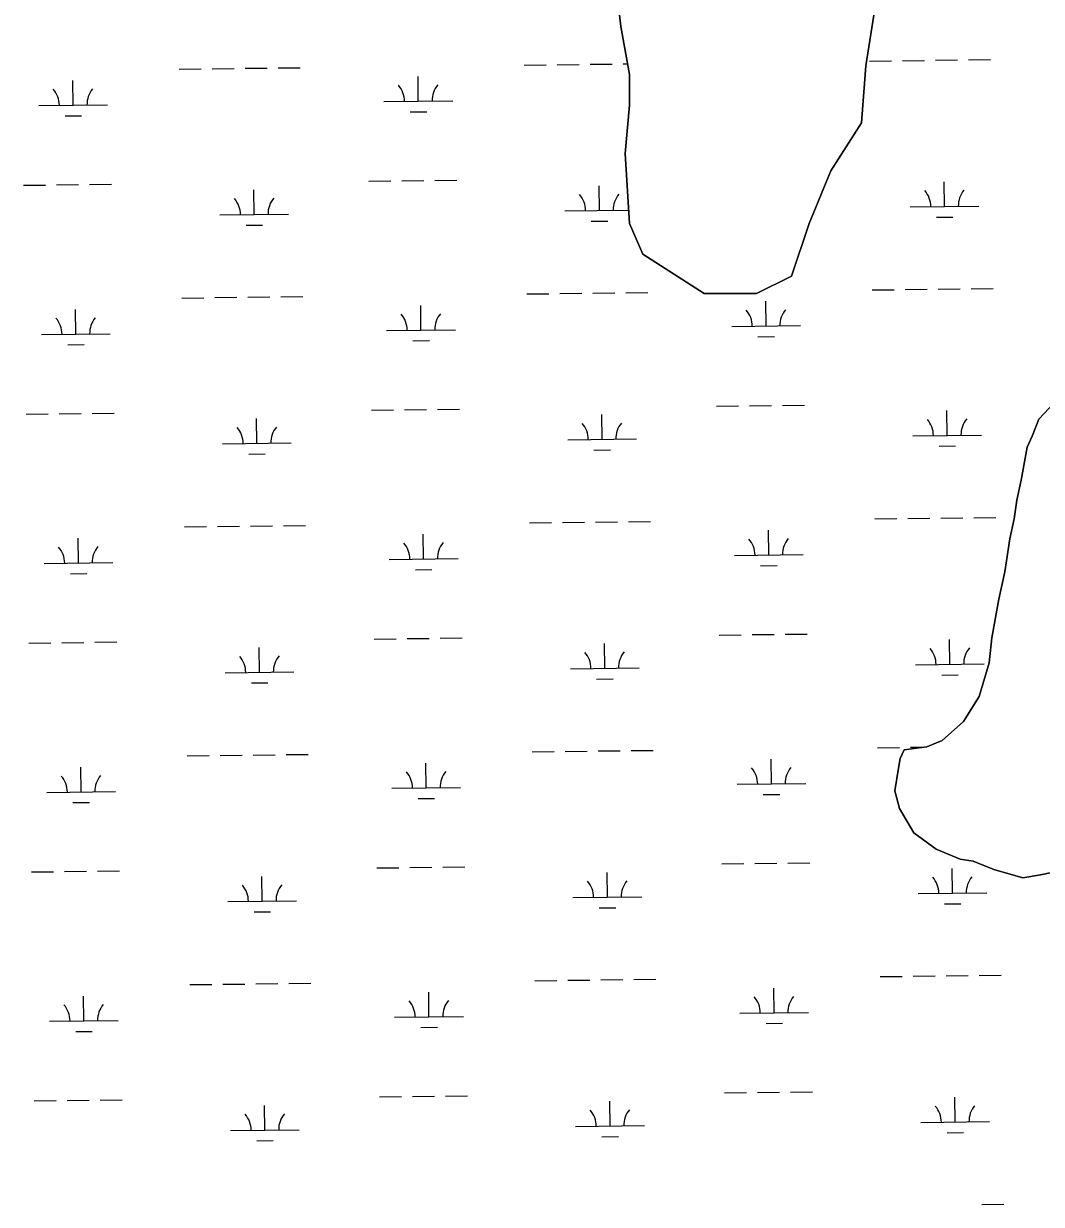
# Model space of a CAD drawing. Extents: x 3684037 to 3722149, y 433263 to 459021.
# Drawn here: x 3700688 to 3702168, y 440387 to 442103 of the extents above; entities that cross this region are included whole.
import ezdxf

# ---------------------------------------------------------------- set-up
doc = ezdxf.new("R2010")
doc.units = 0
doc.layers.add('V-TOPO-SHOR', color=7, linetype='Continuous')
doc.layers.add('V-WETL-SWMP', color=7, linetype='Continuous')

msp = doc.modelspace()

# ---------------------------------------------------------------- linework, layer by layer
at = {"layer": 'V-TOPO-SHOR'}
for points in [[(3701537.6, 442265.1), (3701556.7, 442099.5), (3701569.4, 442029.5), (3701569.4, 441984.9), (3701563, 441914.9), (3701569.4, 441813), (3701588.5, 441768.5), (3701677.6, 441711.2), (3701753.9, 441711.2), (3701804.8, 441736.6), (3701830.3, 441813), (3701862.1, 441889.4), (3701906.6, 441959.5), (3701913, 442042.2), (3701925.7, 442125)], [(3702194, 441559.9), (3702164.3, 441528.6), (3702154.7, 441504.1), (3702147.4, 441487.8), (3702138.7, 441439.9), (3702132.5, 441410.7), (3702128.6, 441383.8), (3702122.4, 441354.5), (3702114.8, 441306.6), (3702106.1, 441266.8), (3702096.1, 441210.7), (3702092.1, 441174.4), (3702077.5, 441125.4), (3702054.8, 441089.4), (3702024, 441061.6), (3702001.6, 441052.5), (3701968.7, 441048.2), (3701962.7, 441035.4), (3701960.2, 441021.4), (3701955.1, 440988.6), (3701961.8, 440962.7)], [(3701961.8, 440962.7), (3701982.5, 440927.3), (3702015, 440903.5), (3702050, 440889), (3702068.7, 440886.5), (3702099, 440874.4), (3702141.1, 440862.2), (3702166.9, 440866.5), (3702199.8, 440873.2)]]:
    msp.add_lwpolyline(points, dxfattribs=at)
at = {"layer": 'V-WETL-SWMP'}
for p, q in [((3700914.2, 442037.4), (3700946.2, 442037.8)), ((3700962.2, 442037.9), (3700994.2, 442038.3)), ((3701010.2, 442038.5), (3701042.2, 442038.9)), ((3701058.2, 442039.1), (3701090.2, 442039.4)), ((3701416.1, 442043.2), (3701448.1, 442043.6)), ((3701464.1, 442043.8), (3701496.1, 442044.2)), ((3701512.1, 442044.3), (3701544.1, 442044.7)), ((3701560.1, 442044.9), (3701566.6, 442045)), ((3701918, 442049.1), (3701950, 442049.4)), ((3701966, 442049.6), (3701998, 442050)), ((3702014, 442050.2), (3702046, 442050.6)), ((3702062, 442050.7), (3702094, 442051.1)), ((3700760.2, 441984.8), (3700759.8, 442020.8)), ((3701262.1, 441990.7), (3701261.7, 442026.7)), ((3700710.3, 441984.3), (3700810.2, 441985.4)), ((3701212.1, 441990.1), (3701312.1, 441991.3)), ((3700748.4, 441969.3), (3700772.4, 441969.6)), ((3701250.3, 441975.1), (3701274.3, 441975.4)), ((3700688.2, 441868.6), (3700720.2, 441868.9)), ((3700736.2, 441869.1), (3700768.2, 441869.5)), ((3700784.2, 441869.7), (3700816.2, 441870.1)), ((3701190.1, 441874.4), (3701222.1, 441874.8)), ((3701238.1, 441875), (3701270.1, 441875.3)), ((3701286.1, 441875.5), (3701318.1, 441875.9)), ((3701525.4, 441831.9), (3701525, 441867.9)), ((3702027.3, 441837.7), (3702026.9, 441873.7)), ((3701023.5, 441826), (3701023.1, 441862)), ((3701475.4, 441831.3), (3701568.2, 441832.4)), ((3701977.3, 441837.1), (3702077.3, 441838.3)), ((3700973.6, 441825.5), (3701073.5, 441826.6)), ((3701513.6, 441816.3), (3701537.6, 441816.6)), ((3702015.5, 441822.2), (3702039.5, 441822.4)), ((3701011.7, 441810.5), (3701035.7, 441810.7)), ((3701420, 441710.6), (3701452, 441710.9)), ((3701468, 441711.1), (3701500, 441711.5)), ((3701516, 441711.7), (3701548, 441712.1)), ((3701564, 441712.2), (3701596, 441712.6)), ((3701921.9, 441716.4), (3701953.9, 441716.8)), ((3701969.9, 441717), (3702001.9, 441717.3)), ((3702017.9, 441717.5), (3702049.8, 441717.9)), ((3702065.8, 441718.1), (3702097.8, 441718.5)), ((3700918.1, 441704.7), (3700950.1, 441705.1)), ((3700966.1, 441705.3), (3700998.1, 441705.7)), ((3701014.1, 441705.9), (3701046.1, 441706.2)), ((3701062.1, 441706.4), (3701094.1, 441706.8)), ((3701266, 441658), (3701265.6, 441694)), ((3701767.9, 441663.9), (3701767.4, 441699.9)), ((3700764.1, 441652.2), (3700763.7, 441688.2)), ((3701717.9, 441663.3), (3701817.9, 441664.5)), ((3700714.1, 441651.6), (3700814.1, 441652.8)), ((3701216, 441657.5), (3701316, 441658.6)), ((3701254.2, 441642.5), (3701278.2, 441642.7)), ((3701756, 441648.3), (3701780, 441648.6)), ((3700752.3, 441636.6), (3700776.3, 441636.9)), ((3701193.9, 441541.8), (3701225.9, 441542.1)), ((3701241.9, 441542.3), (3701273.9, 441542.7)), ((3701289.9, 441542.9), (3701321.9, 441543.2)), ((3701695.8, 441547.6), (3701727.8, 441548)), ((3701743.8, 441548.2), (3701775.8, 441548.5)), ((3701791.8, 441548.7), (3701823.8, 441549.1)), ((3702031.2, 441505.1), (3702030.7, 441541.1)), ((3700692.1, 441535.9), (3700724.1, 441536.3)), ((3700740.1, 441536.5), (3700772.1, 441536.8)), ((3700788.1, 441537), (3700820, 441537.4)), ((3701027.4, 441493.4), (3701027, 441529.4)), ((3701529.3, 441499.2), (3701528.9, 441535.2)), ((3701981.2, 441504.5), (3702081.2, 441505.6)), ((3700977.4, 441492.8), (3701077.4, 441494)), ((3701479.3, 441498.6), (3701579.3, 441499.8)), ((3702019.3, 441489.5), (3702043.3, 441489.8)), ((3701015.6, 441477.8), (3701039.6, 441478.1)), ((3701517.5, 441483.7), (3701541.5, 441483.9)), ((3701973.7, 441384.3), (3702005.7, 441384.7)), ((3702021.7, 441384.9), (3702053.7, 441385.3)), ((3702069.7, 441385.4), (3702101.7, 441385.8)), ((3700922, 441372.1), (3700954, 441372.5)), ((3700970, 441372.6), (3701002, 441373)), ((3701018, 441373.2), (3701050, 441373.6)), ((3701066, 441373.8), (3701098, 441374.1)), ((3701423.9, 441377.9), (3701455.9, 441378.3)), ((3701471.9, 441378.5), (3701503.8, 441378.9)), ((3701519.8, 441379), (3701551.8, 441379.4)), ((3701567.8, 441379.6), (3701599.8, 441380)), ((3701771.7, 441331.2), (3701771.3, 441367.2)), ((3701925.7, 441383.8), (3701957.7, 441384.1)), ((3700768, 441319.5), (3700767.6, 441355.5)), ((3701269.9, 441325.4), (3701269.4, 441361.4)), ((3700718, 441319), (3700818, 441320.1)), ((3701219.9, 441324.8), (3701319.9, 441326)), ((3701721.7, 441330.6), (3701821.7, 441331.8)), ((3701759.9, 441315.7), (3701783.9, 441315.9)), ((3700756.2, 441304), (3700780.2, 441304.3)), ((3701258, 441309.8), (3701282, 441310.1)), ((3701699.7, 441214.9), (3701731.7, 441215.3)), ((3701747.7, 441215.5), (3701779.7, 441215.9)), ((3701795.7, 441216.1), (3701827.7, 441216.4)), ((3700695.9, 441203.3), (3700727.9, 441203.6)), ((3700743.9, 441203.8), (3700775.9, 441204.2)), ((3700791.9, 441204.4), (3700823.9, 441204.8)), ((3701031.3, 441160.7), (3701030.9, 441196.7)), ((3701197.8, 441209.1), (3701229.8, 441209.5)), ((3701245.8, 441209.7), (3701277.8, 441210)), ((3701293.8, 441210.2), (3701325.8, 441210.6)), ((3701533.2, 441166.6), (3701532.7, 441202.6)), ((3702035, 441172.4), (3702034.6, 441208.4)), ((3700981.3, 441160.2), (3701081.3, 441161.3)), ((3701483.2, 441166), (3701583.2, 441167.2)), ((3701985, 441171.8), (3702085, 441173)), ((3701019.5, 441145.2), (3701043.5, 441145.4)), ((3701521.3, 441151), (3701545.3, 441151.3)), ((3702023.2, 441156.8), (3702047.2, 441157.1)), ((3701069.8, 441041.1), (3701101.8, 441041.5)), ((3701427.7, 441045.3), (3701459.7, 441045.6)), ((3701475.7, 441045.8), (3701507.7, 441046.2)), ((3701523.7, 441046.4), (3701555.7, 441046.8)), ((3701571.7, 441046.9), (3701603.7, 441047.3)), ((3701929.6, 441051.1), (3701961.6, 441051.5)), ((3701977.6, 441051.7), (3701997, 441051.9)), ((3700925.9, 441039.4), (3700957.8, 441039.8)), ((3700973.8, 441040), (3701005.8, 441040.4)), ((3701021.8, 441040.5), (3701053.8, 441040.9)), ((3701273.7, 440992.7), (3701273.3, 441028.7)), ((3701775.6, 440998.6), (3701775.2, 441034.6)), ((3700771.9, 440986.9), (3700771.4, 441022.9)), ((3701223.7, 440992.2), (3701323.7, 440993.3)), ((3701725.6, 440998), (3701825.6, 440999.2)), ((3700721.9, 440986.3), (3700821.9, 440987.5)), ((3701261.9, 440977.2), (3701285.9, 440977.4)), ((3701763.8, 440983), (3701787.8, 440983.3)), ((3700760, 440971.3), (3700784, 440971.6)), ((3700699.8, 440870.6), (3700731.8, 440871)), ((3700747.8, 440871.2), (3700779.8, 440871.5)), ((3700795.8, 440871.7), (3700827.8, 440872.1)), ((3701201.7, 440876.5), (3701233.7, 440876.8)), ((3701249.7, 440877), (3701281.7, 440877.4)), ((3701297.7, 440877.6), (3701329.7, 440877.9)), ((3701537, 440833.9), (3701536.6, 440869.9)), ((3701703.5, 440882.3), (3701735.5, 440882.7)), ((3701751.5, 440882.9), (3701783.5, 440883.2)), ((3701799.5, 440883.4), (3701831.5, 440883.8)), ((3702038.9, 440839.8), (3702038.5, 440875.8)), ((3701035.2, 440828.1), (3701034.7, 440864.1)), ((3701988.9, 440839.2), (3702088.9, 440840.3)), ((3700985.2, 440827.5), (3701085.2, 440828.7)), ((3701487, 440833.3), (3701587, 440834.5)), ((3701525.2, 440818.4), (3701549.2, 440818.6)), ((3702027.1, 440824.2), (3702051.1, 440824.5)), ((3701023.3, 440812.5), (3701047.3, 440812.8)), ((3701933.5, 440718.5), (3701965.5, 440718.8)), ((3701981.5, 440719), (3702013.5, 440719.4)), ((3702029.5, 440719.6), (3702061.5, 440719.9)), ((3702077.5, 440720.1), (3702109.5, 440720.5)), ((3700929.7, 440706.8), (3700961.7, 440707.1)), ((3700977.7, 440707.3), (3701009.7, 440707.7)), ((3701025.7, 440707.9), (3701057.7, 440708.3)), ((3701073.7, 440708.5), (3701105.7, 440708.8)), ((3701431.6, 440712.6), (3701463.6, 440713)), ((3701479.6, 440713.2), (3701511.6, 440713.5)), ((3701527.6, 440713.7), (3701559.6, 440714.1)), ((3701575.6, 440714.3), (3701607.6, 440714.7)), ((3701779.5, 440665.9), (3701779.1, 440701.9)), ((3700775.7, 440654.2), (3700775.3, 440690.2)), ((3701277.6, 440660.1), (3701277.2, 440696.1)), ((3701729.5, 440665.3), (3701829.5, 440666.5)), ((3700725.7, 440653.7), (3700825.7, 440654.8)), ((3701227.6, 440659.5), (3701327.6, 440660.7)), ((3701767.7, 440650.3), (3701791.7, 440650.6)), ((3700763.9, 440638.7), (3700787.9, 440638.9)), ((3701265.8, 440644.5), (3701289.8, 440644.8)), ((3701205.5, 440543.8), (3701237.5, 440544.2)), ((3701253.5, 440544.4), (3701285.5, 440544.7)), ((3701301.5, 440544.9), (3701333.5, 440545.3)), ((3701707.4, 440549.6), (3701739.4, 440550)), ((3701755.4, 440550.2), (3701787.4, 440550.6)), ((3701803.4, 440550.8), (3701835.4, 440551.1)), ((3700703.7, 440538), (3700735.7, 440538.3)), ((3700751.7, 440538.5), (3700783.7, 440538.9)), ((3700799.7, 440539.1), (3700831.7, 440539.5)), ((3701039, 440495.4), (3701038.6, 440531.4)), ((3701540.9, 440501.3), (3701540.5, 440537.3)), ((3702042.8, 440507.1), (3702042.4, 440543.1)), ((3700989, 440494.8), (3701089, 440496)), ((3701490.9, 440500.7), (3701590.9, 440501.9)), ((3701992.8, 440506.5), (3702092.8, 440507.7)), ((3701027.2, 440479.9), (3701051.2, 440480.1)), ((3701529.1, 440485.7), (3701553.1, 440486)), ((3702031, 440491.5), (3702055, 440491.8)), ((3702081.3, 440387.5), (3702113.3, 440387.9))]:
    msp.add_line(p, q, dxfattribs=at)
for points in [[(3701925.7, 442125), (3701913, 442042.2), (3701906.6, 441959.5), (3701862.1, 441889.4), (3701830.3, 441813), (3701804.8, 441736.6), (3701753.9, 441711.2), (3701677.6, 441711.2), (3701588.5, 441768.5), (3701569.4, 441813), (3701563, 441914.9), (3701569.4, 441984.9), (3701569.4, 442029.5), (3701556.7, 442099.5), (3701537.6, 442265.1)], [(3702199.8, 440873.2), (3702166.9, 440866.5), (3702141.1, 440862.2), (3702099, 440874.4), (3702068.7, 440886.5), (3702050, 440889), (3702015, 440903.5), (3701982.5, 440927.3), (3701961.8, 440962.7), (3701955.1, 440988.6), (3701960.2, 441021.4), (3701962.7, 441035.4), (3701968.7, 441048.2), (3702001.6, 441052.5), (3702024, 441061.6), (3702054.8, 441089.4), (3702077.5, 441125.4), (3702092.1, 441174.4), (3702096.1, 441210.7), (3702106.1, 441266.8), (3702114.8, 441306.6), (3702122.4, 441354.5), (3702128.6, 441383.8), (3702132.5, 441410.7), (3702138.7, 441439.9), (3702147.4, 441487.8), (3702154.7, 441504.1), (3702164.3, 441528.6), (3702194, 441559.9)]]:
    msp.add_lwpolyline(points, dxfattribs=at)
for centre, start, end in [((3700705, 441984.7), 359.8949, 41.4385), ((3700815.5, 441986), 139.8949, 181.4385), ((3701206.9, 441990.5), 359.8949, 41.4385), ((3701317.4, 441991.8), 139.8949, 181.4385), ((3700968.3, 441825.9), 359.8949, 41.4385), ((3701078.8, 441827.2), 139.8949, 181.4385), ((3701470.2, 441831.7), 359.8949, 41.4385), ((3701580.7, 441833), 139.8949, 181.4385), ((3701972.1, 441837.6), 359.8949, 41.4385), ((3702082.5, 441838.8), 139.8949, 181.4385), ((3700819.4, 441653.3), 139.8949, 181.4385), ((3701210.7, 441657.9), 359.8949, 41.4385), ((3701321.2, 441659.2), 139.8949, 181.4385), ((3701712.6, 441663.7), 359.8949, 41.4385), ((3701823.1, 441665), 139.8949, 181.4385), ((3700708.9, 441652), 359.8949, 41.4385), ((3701474, 441499.1), 359.8949, 41.4385), ((3701584.5, 441500.3), 139.8949, 181.4385), ((3701975.9, 441504.9), 359.8949, 41.4385), ((3702086.4, 441506.2), 139.8949, 181.4385), ((3700972.2, 441493.2), 359.8949, 41.4385), ((3701082.7, 441494.5), 139.8949, 181.4385), ((3701716.5, 441331.1), 359.8949, 41.4385), ((3701827, 441332.3), 139.8949, 181.4385), ((3700712.7, 441319.4), 359.8949, 41.4385), ((3700823.2, 441320.7), 139.8949, 181.4385), ((3701214.6, 441325.2), 359.8949, 41.4385), ((3701325.1, 441326.5), 139.8949, 181.4385), ((3701979.8, 441172.2), 359.8949, 41.4385), ((3702090.3, 441173.5), 139.8949, 181.4385), ((3700976, 441160.6), 359.8949, 41.4385), ((3701086.5, 441161.9), 139.8949, 181.4385), ((3701477.9, 441166.4), 359.8949, 41.4385), ((3701588.4, 441167.7), 139.8949, 181.4385), ((3700716.6, 440986.7), 359.8949, 41.4385), ((3700827.1, 440988), 139.8949, 181.4385), ((3701218.5, 440992.6), 359.8949, 41.4385), ((3701329, 440993.8), 139.8949, 181.4385), ((3701720.4, 440998.4), 359.8949, 41.4385), ((3701830.8, 440999.7), 139.8949, 181.4385), ((3701481.8, 440833.8), 359.8949, 41.4385), ((3701592.3, 440835), 139.8949, 181.4385), ((3701983.7, 440839.6), 359.8949, 41.4385), ((3702094.1, 440840.9), 139.8949, 181.4385), ((3700979.9, 440827.9), 359.8949, 41.4385), ((3701090.4, 440829.2), 139.8949, 181.4385), ((3701222.4, 440659.9), 359.8949, 41.4385), ((3701332.8, 440661.2), 139.8949, 181.4385), ((3701724.2, 440665.8), 359.8949, 41.4385), ((3701834.7, 440667), 139.8949, 181.4385), ((3700720.5, 440654.1), 359.8949, 41.4385), ((3700831, 440655.4), 139.8949, 181.4385), ((3701987.5, 440506.9), 359.8949, 41.4385), ((3702098, 440508.2), 139.8949, 181.4385), ((3700983.8, 440495.3), 359.8949, 41.4385), ((3701094.3, 440496.5), 139.8949, 181.4385), ((3701485.7, 440501.1), 359.8949, 41.4385), ((3701596.1, 440502.4), 139.8949, 181.4385)]:
    msp.add_arc(centre, 35.2, start, end, dxfattribs=at)

doc.saveas('drawing.dxf')
